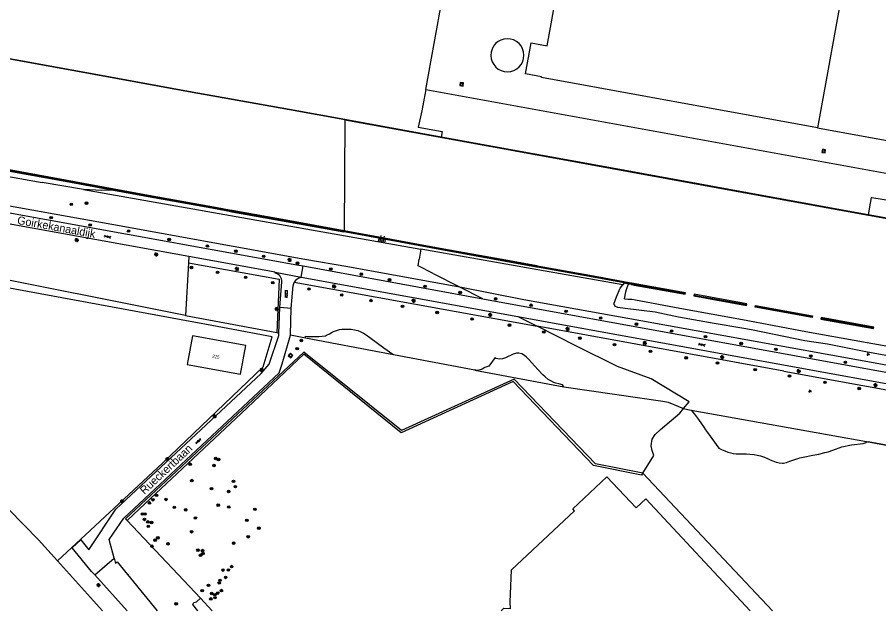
# Model space of a CAD drawing. Extents: x 130998 to 133001, y 398999 to 403002.
# Drawn here: x 131412.6 to 131681.7, y 399000 to 399185.3 of the extents above; entities that cross this region are included whole.
import ezdxf

# ---------------------------------------------------------------- set-up
doc = ezdxf.new("R2010")
doc.units = 0
for name, color, linetype in [('gg-afsc-hekwerk', 7, 'Continuous'), ('gg-afsc-muur', 7, 'Continuous'), ('gg-anno-huisnummerreeks BGT', 7, 'Continuous'), ('gg-anno-openbare ruimte label', 7, 'Continuous'), ('gg-bbg-hoofdgebouw', 7, 'Continuous'), ('gg-bbg-opslagtank', 7, 'Continuous'), ('gg-bbg-tussenscheiding', 7, 'Continuous'), ('gg-knt-BGT kruinlijn', 7, 'Continuous'), ('gg-knt-verharding', 7, 'Continuous'), ('gt-grn-groengrens', 7, 'Continuous'), ('gt-grn-weggrens', 7, 'Continuous'), ('gt-symb-boom', 7, 'Continuous'), ('gt-symb-gesloten verharding', 7, 'Continuous'), ('gt-symb-groenvak', 7, 'Continuous'), ('gt-symb-klinker verharding', 7, 'Continuous'), ('gt-symb-lichtmast', 7, 'Continuous'), ('gt-symb-rioolschacht', 7, 'Continuous'), ('gt-symb-talud symbool', 7, 'Continuous'), ('gx-grn-maaiveld', 7, 'Continuous')]:
    doc.layers.add(name, color=color, linetype=linetype)

# ---------------------------------------------------------------- blocks, each defined once
blk = doc.blocks.new('gt0-BOOM')
at = {"layer": 'gt-symb-boom'}
for radius in [0.4, 0.2]:
    blk.add_circle((0, 0), radius, dxfattribs=at)
blk = doc.blocks.new('gt0-LMAST')
at = {"layer": 'gt-symb-lichtmast'}
for p, q in [((-0.18, 0.17), (-0.45, 0.44)), ((-0.01, 0.25), (-0.01, 0.62)), ((0.17, 0.17), (0.44, 0.44)), ((-0.26, 0), (-0.63, 0)), ((-0.18, -0.18), (-0.45, -0.45)), ((-0.01, -0.25), (-0.01, -0.63)), ((0.44, -0.45), (0.17, -0.18)), ((0.24, 0), (0.62, 0))]:
    blk.add_line(p, q, dxfattribs=at)
blk.add_circle((-0.01, 0), 0.25, dxfattribs=at)
blk = doc.blocks.new('gt0-RS')
at = {"layer": 'gt-symb-rioolschacht'}
blk.add_lwpolyline([(-0.5, -0.5), (0.5, -0.5), (0.5, 0.5), (-0.5, 0.5)], close=True, dxfattribs=at)
blk.add_circle((0, 0), 0.375, dxfattribs=at)
blk = doc.blocks.new('gt0-TALUD_1')
at = {"layer": 'gt-symb-talud symbool'}
for p, q in [((-1, -1), (-1, 0)), ((-0.5, -2), (-0.5, 0)), ((0, -1), (0, 0)), ((0.5, -2), (0.5, 0)), ((1, -1), (1, 0))]:
    blk.add_line(p, q, dxfattribs=at)
blk = doc.blocks.new('gt0-GESVH1')
at = {"layer": 'gt-symb-gesloten verharding'}
for p, q in [((-0.99, -0.26), (0.01, 0.24)), ((0.01, -0.26), (-0.99, 0.24)), ((0.01, 0.24), (1.01, -0.26)), ((1.01, 0.24), (0.01, -0.26))]:
    blk.add_line(p, q, dxfattribs=at)
blk = doc.blocks.new('gt0-KL1')
at = {"layer": 'gt-symb-klinker verharding'}
for p, q in [((-1.15, 0.3), (1.15, 0.3)), ((-1, -0.3), (-1, 0.3)), ((-0.5, 0.3), (-0.5, 0.45)), ((0, -0.3), (0, 0.3)), ((0.5, 0.3), (0.5, 0.45)), ((1, -0.3), (1, 0.3)), ((-1.15, -0.3), (1.15, -0.3)), ((-0.5, -0.45), (-0.5, -0.3)), ((0.5, -0.45), (0.5, -0.3))]:
    blk.add_line(p, q, dxfattribs=at)
blk = doc.blocks.new('gt0-GRVAK')
at = {"layer": 'gt-symb-groenvak'}
for p, q in [((-0.11, 0.19), (-0.23, 0.24)), ((-0.18, 0.15), (0.09, 0.15)), ((-0.09, 0.21), (-0.16, 0.32)), ((-0.05, 0.21), (-0.05, 0.39)), ((0, 0.21), (0.06, 0.32)), ((0.01, 0.19), (0.13, 0.24)), ((0.26, -0.05), (0.2, 0.06)), ((0.3, -0.05), (0.3, 0.13)), ((0.35, -0.05), (0.41, 0.06)), ((-0.24, -0.23), (-0.36, -0.18)), ((-0.32, -0.26), (-0.05, -0.26)), ((-0.23, -0.21), (-0.29, -0.09)), ((-0.18, -0.2), (-0.18, -0.02)), ((-0.14, -0.21), (-0.07, -0.09)), ((-0.12, -0.23), (0, -0.18)), ((0.24, -0.07), (0.12, -0.02)), ((0.17, -0.11), (0.44, -0.11)), ((0.37, -0.07), (0.49, -0.02))]:
    blk.add_line(p, q, dxfattribs=at)

msp = doc.modelspace()

# ---------------------------------------------------------------- linework, layer by layer
at = {"layer": 'gg-afsc-hekwerk'}
for p, q in [((131540.15, 399162.77), (131579.97, 399382.6)), ((131540.15, 399162.77), (131785.21, 399118.26)), ((131540.15, 399162.77), (131785.21, 399118.26)), ((131607.93, 399042.92), (131648.41, 399000)), ((131446.85, 399028.2), (131469.78, 399003.9)), ((131469.78, 399003.9), (131473.43, 399000))]:
    msp.add_line(p, q, dxfattribs=at)
for points in [[(131540.15, 399162.77), (131538.97, 399156.08), (131537.77, 399151.05), (131545.25, 399149.68), (131544.95, 399147.89)], [(131540.15, 399162.77), (131538.97, 399156.08), (131537.77, 399151.05), (131545.25, 399149.68), (131544.95, 399147.89)], [(131425.08, 399015.6), (131433.92, 399023.68), (131457.92, 399046.05), (131489.4, 399076.2), (131492.13, 399085.56), (131471.64, 399089.42), (131397.06, 399103.13)], [(131607.93, 399042.92), (131593.16, 399045.86), (131567.82, 399072.34), (131532.57, 399056.26), (131502.06, 399080.74), (131446.33, 399028.75), (131446.85, 399028.2)], [(131395.96, 399045.79), (131419.18, 399022.12), (131425.08, 399015.6)]]:
    msp.add_lwpolyline(points, dxfattribs=at)
at = {"layer": 'gg-afsc-muur'}
for p, q in [((131604.34, 399102.09), (131621.15, 399099.06)), ((131623.95, 399098.56), (131640.32, 399095.58)), ((131643.11, 399095.07), (131660.86, 399091.84)), ((131663.65, 399091.33), (131680.03, 399088.35))]:
    msp.add_line(p, q, dxfattribs=at)
for points in [[(131291.42, 399154.79), (131291.64, 399154.74), (131306.42, 399152.01), (131320.44, 399149.42), (131321.58, 399149.29), (131322.95, 399149.15), (131337.05, 399148.53), (131349.45, 399148.08), (131352.18, 399147.94), (131353.58, 399147.72), (131373.95, 399143.96), (131381.25, 399142.65), (131382.02, 399142.51), (131404.3, 399138.49), (131427.55, 399134.26), (131452.35, 399129.72), (131474.5, 399125.74), (131478.82, 399124.94), (131479.64, 399124.79), (131497.72, 399121.55), (131514.63, 399118.49)], [(131514.63, 399118.49), (131522.63, 399117.04), (131544.58, 399112.97), (131566.27, 399109.06), (131574.8, 399107.49), (131575.58, 399107.35), (131592.49, 399104.29), (131603.66, 399102.26), (131604.35, 399102.13)]]:
    msp.add_lwpolyline(points, dxfattribs=at)
at = {"layer": 'gg-bbg-hoofdgebouw'}
for points in [[(131662.56, 399150.79), (131576.27, 399166.47), (131576.32, 399166.73), (131571.36, 399167.62), (131573.1, 399177.33), (131578.08, 399176.42), (131605.9, 399329.78), (131605.39, 399329.87), (131607.74, 399342.88)], [(131662.56, 399150.79), (131748.85, 399135.12), (131778.5, 399298.45), (131778.98, 399298.36), (131781.36, 399311.36)], [(131482.24, 399073.85), (131483.91, 399082.87), (131467.25, 399085.88), (131465.6, 399076.93), (131482.24, 399073.85)], [(131563.71, 399000), (131564.54, 399000.77), (131566.59, 399000.71), (131566.5, 399002.64), (131566.91, 399012.78), (131586.64, 399031.25), (131586.1, 399031.85), (131596.73, 399041.84), (131605.89, 399032.1), (131608.87, 399034.9), (131641.5, 399000)]]:
    msp.add_lwpolyline(points, dxfattribs=at)
at = {"layer": 'gg-bbg-opslagtank'}
for start, end in [(79.3242, 259.3242), (259.3242, 79.3242)]:
    msp.add_arc((131565.65, 399173.44), 5.17, start, end, dxfattribs=at)
at = {"layer": 'gg-bbg-tussenscheiding'}
msp.add_line((131697.44, 399343.06), (131662.56, 399150.79), dxfattribs=at)
at = {"layer": 'gg-knt-BGT kruinlijn'}
for p, q in [((131397.76, 399137.81), (131420.35, 399133.71)), ((131433.23, 399131.52), (131420.35, 399133.71)), ((131438.98, 399131.22), (131433.23, 399131.52)), ((131433.23, 399131.52), (131538.65, 399112.92)), ((131442.65, 399131.32), (131438.98, 399131.22)), ((131678.99, 399127.27), (131678.36, 399123.64)), ((131679.3, 399129.02), (131678.99, 399127.27)), ((131679.52, 399128.89), (131679.3, 399129.02)), ((131692.61, 399126.88), (131679.52, 399128.89))]:
    msp.add_line(p, q, dxfattribs=at)
at = {"layer": 'gg-knt-verharding'}
for p, q in [((131493.13, 399105.68), (131466.11, 399110.57)), ((131501.87, 399107.66), (131557.95, 399097.45)), ((131493.08, 399105.43), (131493.13, 399105.68)), ((131493.13, 399105.68), (131501.24, 399104.21)), ((131494.56, 399094.73), (131495.18, 399102.68)), ((131501.19, 399104.04), (131501.24, 399104.21)), ((131501.24, 399104.21), (131568.96, 399091.88)), ((131498.11, 399094.42), (131498.73, 399101.53)), ((131494.26, 399086.72), (131494.56, 399094.73)), ((131498.11, 399094.42), (131494.56, 399094.73)), ((131568.96, 399091.88), (132000, 399013.36)), ((131435.8, 399012.26), (131436.75, 399011.21)), ((131436.75, 399011.21), (131446.88, 399000))]:
    msp.add_line(p, q, dxfattribs=at)
for points in [[(131291.29, 399150.88), (131293.33, 399149.69), (131296.06, 399148.27), (131298.86, 399146.98), (131301.71, 399145.83), (131306.1, 399144.26), (131308.32, 399143.54), (131310.55, 399142.88), (131312.8, 399142.27), (131315.06, 399141.71), (131317.33, 399141.2), (131319.61, 399140.74), (131381.94, 399129.33), (131499.84, 399108.03), (131501.87, 399107.66)], [(131466.11, 399110.57), (131330.2, 399135.16), (131324.72, 399136.1), (131319.27, 399137.2), (131313.85, 399138.42), (131311.15, 399139.1), (131308.46, 399139.83), (131306.42, 399140.47), (131305.93, 399140.65)], [(131557.95, 399097.45), (131753.72, 399061.8), (131945.32, 399027.04), (132000, 399017.07)], [(131497.86, 399086.03), (131497.91, 399086.21), (131498.11, 399094.42)], [(131435.8, 399012.26), (131429.75, 399019.69), (131432.44, 399022.12), (131434.9, 399019.06), (131443.38, 399031.76), (131488.78, 399074.12), (131491.28, 399076.99), (131494.23, 399085.9), (131494.26, 399086.72)], [(131442.81, 399016.38), (131441.26, 399022.21), (131445.82, 399028.88), (131494.37, 399074.27), (131495.28, 399077.07), (131497.86, 399086.03)], [(131442.81, 399016.38), (131443.24, 399014.76), (131443.8, 399015.27), (131456.3, 399000)]]:
    msp.add_lwpolyline(points, dxfattribs=at)
for centre, radius, start, end in [((131492.57, 399102.86), 2.62, 356.0685, 78.705), ((131501.56, 399101.21), 2.85, 149.9676, 173.597), ((131501.56, 399101.22), 2.85, 97.5352, 149.9963)]:
    msp.add_arc(centre, radius, start, end, dxfattribs=at)
at = {"layer": 'gt-grn-groengrens'}
for p, q in [((131466.11, 399110.57), (131466.01, 399108.66)), ((131538.65, 399112.92), (131538.12, 399109.81)), ((131466.01, 399108.66), (131465.13, 399092.2)), ((131542.43, 399105.29), (131550.71, 399101.12)), ((131499.1, 399102.64), (131574.98, 399088.82)), ((131550.71, 399101.12), (131550.79, 399101.08)), ((131557.95, 399097.45), (131550.79, 399101.08)), ((131465.13, 399092.2), (131493.65, 399086.84)), ((131568.96, 399091.88), (131574.98, 399088.82)), ((131651.97, 399074.81), (131574.98, 399088.82)), ((131493.65, 399086.84), (131494.26, 399086.72)), ((131502.63, 399085.13), (131497.86, 399086.03)), ((131530.13, 399079.94), (131502.63, 399085.13)), ((131555.51, 399075.16), (131530.13, 399079.94)), ((131555.51, 399075.16), (131583.24, 399069.92)), ((131623.1, 399062.63), (131677.8, 399052.82)), ((131677.74, 399052.55), (131677.8, 399052.82)), ((131677.8, 399052.82), (131709.64, 399047.1)), ((131425.08, 399015.6), (131439.14, 399000))]:
    msp.add_line(p, q, dxfattribs=at)
for points in [[(131295.57, 399150.88), (131298.35, 399149.39), (131305.02, 399146.68), (131310.49, 399144.97), (131313.88, 399144.07), (131330.07, 399140.89), (131349.62, 399137.35), (131387.96, 399130.42), (131442.07, 399120.73), (131457.66, 399117.87), (131502.43, 399109.83), (131515.85, 399107.46), (131550.71, 399101.12)], [(131465.13, 399092.2), (131396.7, 399105.85), (131381.96, 399108.67), (131357.63, 399113.02), (131341.53, 399116.01), (131308.22, 399122.27)], [(131466.01, 399108.66), (131494.41, 399103.49), (131493.65, 399086.84)], [(131542.43, 399105.29), (131537.75, 399107.67), (131538.12, 399109.81)], [(131943.93, 399029.4), (131924.67, 399032.93), (131794.05, 399056.84), (131607.37, 399090.54), (131570.8, 399097.11), (131550.79, 399101.08)], [(131600.02, 399076.32), (131587.27, 399082.6), (131574.98, 399088.82)], [(131502.63, 399085.13), (131502.58, 399085.74), (131503.14, 399085.65), (131506.8, 399085.67), (131507.81, 399085.71), (131508.79, 399085.89), (131509.15, 399086.02), (131510.04, 399086.47), (131510.92, 399086.97), (131511.31, 399087.16), (131512.24, 399087.53), (131513.21, 399087.79), (131513.95, 399087.91), (131514.95, 399087.97), (131515.95, 399087.96), (131516.9, 399087.9), (131517.89, 399087.76), (131518.91, 399087.5), (131519.83, 399087.12), (131520.71, 399086.65), (131521.56, 399086.11), (131522.67, 399085.33), (131527.03, 399082.06), (131529.9, 399080.14), (131530.03, 399080), (131530.15, 399079.98), (131530.13, 399079.94)], [(131607.93, 399042.92), (131607.59, 399042.38), (131592.5, 399045.38), (131567.47, 399071.58), (131532.48, 399055.51), (131502.11, 399080.07), (131482.49, 399061.58), (131452.56, 399033.53), (131446.85, 399028.2)], [(131583.24, 399069.92), (131582.84, 399070.57), (131581.72, 399070.82), (131580.76, 399071.1), (131580.18, 399071.32), (131579.27, 399071.75), (131578.41, 399072.26), (131577.43, 399073.03), (131576.7, 399073.72), (131575.18, 399075.33), (131572.34, 399078.5), (131571.6, 399079.2), (131571.02, 399079.67), (131570.14, 399080.2), (131569.2, 399080.46), (131568.46, 399080.4), (131567.49, 399080.08), (131565.09, 399078.95), (131564.12, 399078.65), (131563.12, 399078.53), (131562.18, 399078.74), (131561.85, 399079.05), (131559.9, 399076.33), (131558.65, 399075.92), (131557.77, 399075.46), (131557.18, 399075.25), (131556.25, 399075.06), (131555.5, 399075.21), (131555.51, 399075.16)], [(131620.69, 399063.16), (131622.42, 399065.26), (131610.61, 399072.44), (131600.02, 399076.32)], [(131651.97, 399074.81), (131777.66, 399051.97), (131917.9, 399026.32), (131945.81, 399021.24), (131954.54, 399019.48), (131986.45, 399013.61), (132059.98, 399000)], [(131583.24, 399069.92), (131599.14, 399067.6), (131614.23, 399065.44), (131615.84, 399065.11), (131620.69, 399063.16)], [(131607.93, 399042.92), (131611.42, 399048.48), (131610.87, 399050.02), (131610.57, 399051.52), (131610.89, 399053.61), (131611.84, 399055.06), (131613.44, 399056.64), (131619.5, 399061.71), (131620.69, 399063.16)], [(131620.69, 399063.16), (131621.99, 399062.83), (131623.1, 399062.63)], [(131623.1, 399062.63), (131624.08, 399061.36), (131624.72, 399060.59), (131625.34, 399059.74), (131626.96, 399057.3), (131627.54, 399056.47), (131628.17, 399055.68), (131631.68, 399050.81), (131632.57, 399050.36), (131633.57, 399049.9), (131634.51, 399049.55), (131635.47, 399049.28), (131636.17, 399049.15), (131637.16, 399049.05), (131640.38, 399048.99), (131641.37, 399048.92), (131642.69, 399048.78), (131643.68, 399048.62), (131644.66, 399048.4), (131645.61, 399048.11), (131645.95, 399047.98), (131646.86, 399047.59), (131647.76, 399047.16), (131648.6, 399046.77), (131649.57, 399046.42), (131650.55, 399046.19), (131651.55, 399046.11), (131651.92, 399046.13), (131652.88, 399046.33), (131653.83, 399046.66), (131655.12, 399047.17), (131656.08, 399047.48), (131657.04, 399047.73), (131658.02, 399047.94), (131661.09, 399048.55), (131662.9, 399048.94), (131664.84, 399049.4), (131665.81, 399049.66), (131667.32, 399050.13), (131670.15, 399051.14), (131671.11, 399051.42), (131672.11, 399051.64), (131673.09, 399051.79), (131676.78, 399052.26), (131677.74, 399052.55)], [(131709.64, 399047.07), (131678.29, 399052.71), (131677.74, 399052.55)], [(131468.92, 399000), (131467.4, 399001.98), (131467.68, 399002.63), (131468.5, 399002.75), (131469.78, 399003.9)]]:
    msp.add_lwpolyline(points, dxfattribs=at)
at = {"layer": 'gt-grn-weggrens'}
for p, q in [((131501.24, 399104.21), (131501.87, 399107.66)), ((131436.75, 399011.21), (131442.81, 399016.38))]:
    msp.add_line(p, q, dxfattribs=at)
at = {"layer": 'gx-grn-maaiveld'}
for p, q in [((131514.83, 399153.28), (131514.86, 399153.38)), ((131544.95, 399147.89), (131514.86, 399153.38)), ((131514.83, 399153.28), (131514.65, 399118.66)), ((131514.65, 399118.66), (131514.6, 399118.32)), ((131601.7, 399101.82), (131538.65, 399112.92)), ((131602.11, 399102.36), (131601.7, 399101.82)), ((131602.11, 399102.36), (131602.91, 399102.22)), ((131603.46, 399102.12), (131602.91, 399102.22))]:
    msp.add_line(p, q, dxfattribs=at)
for points in [[(131514.83, 399153.28), (131497.57, 399156.46), (131466.05, 399162.07), (131436.52, 399167.45), (131411.91, 399171.9), (131399.66, 399174.11), (131389.24, 399175.98), (131376.24, 399178.36), (131375.36, 399178.52), (131375.42, 399178.83)], [(131514.86, 399153.38), (131497.6, 399156.55), (131466.08, 399162.16), (131436.55, 399167.54), (131411.94, 399172), (131389.27, 399176.08), (131376.26, 399178.46), (131375.48, 399178.6)], [(131514.65, 399118.66), (131497.75, 399121.72), (131479.67, 399124.96), (131478.85, 399125.11), (131474.53, 399125.91), (131452.38, 399129.89), (131427.58, 399134.43), (131404.33, 399138.67), (131382.05, 399142.68), (131381.28, 399142.82), (131373.98, 399144.13), (131353.61, 399147.9), (131352.2, 399148.11), (131349.46, 399148.26), (131337.05, 399148.71), (131322.96, 399149.33), (131321.6, 399149.47), (131320.46, 399149.59), (131306.46, 399152.18), (131291.67, 399154.91), (131291.41, 399154.97), (131291.4, 399154.91)], [(131294.16, 399154.1), (131306.39, 399151.84), (131320.41, 399149.24), (131322.94, 399148.98), (131337.04, 399148.36), (131349.44, 399147.91), (131352.16, 399147.76), (131373.91, 399143.79), (131381.99, 399142.34), (131404.27, 399138.32), (131427.52, 399134.09), (131442.65, 399131.32)], [(131514.83, 399153.28), (131544.69, 399147.84), (131590.4, 399139.56), (131628.61, 399132.55), (131664.57, 399126.05), (131698.67, 399119.85), (131773.03, 399106.31), (131833.25, 399095.39)], [(131678.36, 399123.64), (131664.59, 399126.14), (131628.64, 399132.65), (131625.85, 399133.17), (131590.42, 399139.66), (131573.7, 399142.68), (131544.95, 399147.89)], [(131442.65, 399131.32), (131452.32, 399129.54), (131474.47, 399125.57), (131478.79, 399124.77), (131479.61, 399124.61), (131497.69, 399121.38), (131514.6, 399118.32)], [(131772.91, 399106.44), (131698.7, 399119.94), (131678.36, 399123.64)], [(131605.2, 399101.68), (131621.16, 399098.81), (131621.24, 399099.3), (131604.38, 399102.33), (131604.38, 399102.31), (131603.69, 399102.43), (131592.52, 399104.46), (131575.61, 399107.52), (131574.83, 399107.67), (131566.3, 399109.23), (131544.61, 399113.15), (131522.66, 399117.21), (131514.65, 399118.66)], [(131602.11, 399102.36), (131592.46, 399104.12), (131575.55, 399107.18), (131574.77, 399107.32), (131566.23, 399108.89), (131544.55, 399112.8), (131522.6, 399116.87), (131514.6, 399118.32)], [(131700.36, 399076.65), (131677.64, 399080.87), (131665.64, 399083.23), (131658.58, 399084.27), (131641.89, 399087.67), (131638.85, 399088.29), (131630.24, 399089.69), (131619.14, 399091.7), (131611.84, 399093.22), (131602.4, 399094.41), (131600.11, 399094.68), (131599.26, 399095.16), (131599.21, 399095.46), (131598.9, 399095.69), (131599.7, 399098.07), (131600.9, 399100.76), (131601.7, 399101.82)], [(131829.6, 399055.9), (131818.77, 399057.95), (131798.29, 399061.78), (131777.48, 399065.64), (131758.96, 399068.95), (131738.73, 399072.56), (131717.86, 399076.54), (131696.9, 399080.3), (131678.06, 399083.62), (131658.92, 399087.08), (131639.04, 399090.81), (131619.55, 399094.41), (131605.64, 399096.95), (131604.48, 399097.16), (131603.31, 399097.17), (131602.44, 399097.32), (131602.26, 399097.44), (131602.66, 399099.55), (131602.81, 399100.32), (131603.46, 399102.12)], [(131603.46, 399102.12), (131604.32, 399101.96), (131604.29, 399101.84), (131605.2, 399101.68)], [(131640.32, 399095.32), (131640.41, 399095.81), (131623.94, 399098.81), (131623.85, 399098.32), (131640.32, 399095.32)], [(131643.11, 399095.32), (131660.96, 399092.08), (131660.87, 399091.58), (131643.02, 399094.83), (131643.11, 399095.32)], [(131663.65, 399091.59), (131663.56, 399091.09), (131680.03, 399088.1), (131680.12, 399088.59), (131663.65, 399091.59)]]:
    msp.add_lwpolyline(points, dxfattribs=at)

# ---------------------------------------------------------------- block references
at = {"layer": 'gt-symb-boom'}
for p in [(131429.45, 399126.9), (131434.18, 399127.28), (131423.16, 399122.73), (131435.35, 399120.46), (131460.03, 399115.94), (131471.96, 399113.9), (131480.86, 399112.28), (131489.53, 399110.68), (131500.08, 399108.53), (131466.96, 399107.19), (131510.49, 399106.73), (131520.03, 399105.09), (131483.89, 399104.1), (131492.36, 399102.46), (131528.84, 399103.32), (131503.69, 399100.47), (131539.94, 399101.31), (131550.89, 399099.39), (131513.89, 399098.6), (131523.04, 399096.85), (131561.98, 399097.38), (131532.9, 399095.06), (131573.05, 399095.39), (131543.7, 399093.11), (131554.62, 399091.11), (131583.98, 399093.49), (131594.8, 399091.4), (131566.31, 399089.19), (131605.95, 399089.51), (131577.04, 399087.04), (131616.94, 399087.37), (131501.3, 399084.4), (131588.31, 399085.12), (131599.11, 399083.08), (131627.54, 399085.58), (131638.69, 399083.47), (131500, 399081.85), (131610.33, 399081.01), (131649.53, 399081.62), (131621.51, 399078.99), (131660.41, 399079.53), (131631.29, 399077.36), (131643.03, 399075.29), (131671.22, 399077.58), (131653.76, 399073.31), (131664.87, 399071.31), (131675.56, 399069.38), (131466.55, 399045.74), (131474, 399045.34), (131474.54, 399047.55), (131475.43, 399047.22), (131467.11, 399040.65), (131480.09, 399040.41), (131473.24, 399038.14), (131478.59, 399037.26), (131480.68, 399038.74), (131454.94, 399034.67), (131456.07, 399036.03), (131459.03, 399034.77), (131453.84, 399033.67), (131461.62, 399032.3), (131475.34, 399032.99), (131478.62, 399032.41), (131451.66, 399030.21), (131452.39, 399030.21), (131465.17, 399031.52), (131486.79, 399031.67), (131452.27, 399028.53), (131453.34, 399027.74), (131454.48, 399027.56), (131468.2, 399028.96), (131484.25, 399028.25), (131453.5, 399026.37), (131467.02, 399024.68), (131488.01, 399025.81), (131455.61, 399022.06), (131456.47, 399022.75), (131484.69, 399023.11), (131454.65, 399020.14), (131459.64, 399020.9), (131468.99, 399018.93), (131470.4, 399018.79), (131480.14, 399021.11), (131469.81, 399017.33), (131470.58, 399017.86), (131479.53, 399013.79), (131476.81, 399012.71), (131477.65, 399010.41), (131478.51, 399012.72), (131472.31, 399007.94), (131475.65, 399008.66), (131475.89, 399009.49), (131470.32, 399006.26), (131473.3, 399005.41), (131474.27, 399005.02), (131475.18, 399005.53), (131476.33, 399006.3), (131473.03, 399003.69), (131474.32, 399004.08)]:
    msp.add_blockref('gt0-BOOM', p, dxfattribs=at)
for p, rotation in [((131447.34, 399118.59), -100.25359802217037), ((131475.13, 399105.68), -100.25359802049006), ((131462.18, 399002.18), 90)]:
    msp.add_blockref('gt0-BOOM', p, dxfattribs=dict(at, rotation=rotation))
at = {"layer": 'gt-symb-gesloten verharding'}
for p, rotation in [((131440.74, 399116.81), -10.25359802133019), ((131626.34, 399083.08), -10.30997039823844), ((131469.14, 399052.97), 43.094897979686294)]:
    msp.add_blockref('gt0-GESVH1', p, dxfattribs=dict(at, rotation=rotation))
at = {"layer": 'gt-symb-groenvak'}
for p in [(131678.33, 399080.11), (131660.16, 399068.62)]:
    msp.add_blockref('gt0-GRVAK', p, dxfattribs=at)
at = {"layer": 'gt-symb-klinker verharding', "rotation": 87.82163117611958}
msp.add_blockref('gt0-KL1', (131496.65, 399098.91), dxfattribs=at)
at = {"layer": 'gt-symb-lichtmast'}
for p in [(131431.13, 399115.71), (131455.99, 399111.23), (131497.65, 399109.53), (131481.19, 399106.73), (131511.51, 399101.29), (131536.38, 399096.83), (131493.61, 399094.16), (131560.3, 399092.37), (131584.48, 399088), (131608.54, 399083.59), (131632.74, 399079.18), (131488.91, 399075.18), (131656.64, 399074.82), (131680.65, 399070.41), (131474.2, 399060.74), (131459.45, 399047.32), (131445.32, 399034.16), (131437.95, 399008.02)]:
    msp.add_blockref('gt0-LMAST', p, dxfattribs=at)
at = {"layer": 'gt-symb-rioolschacht'}
for p, rotation in [((131551.38, 399164.41), -96.83367234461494), ((131664.46, 399143.54), 169.28535610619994), ((131497.93, 399079.7), 47.71475165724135)]:
    msp.add_blockref('gt0-RS', p, dxfattribs=dict(at, rotation=rotation))
at = {"layer": 'gt-symb-talud symbool', "xscale": 1.000076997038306, "yscale": 1.000076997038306, "rotation": 170.0384834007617}
msp.add_blockref('gt0-TALUD_1', (131526.28, 399115.1), dxfattribs=at)

# ---------------------------------------------------------------- texts
at = {"layer": 'gg-anno-huisnummerreeks BGT'}
msp.add_text('225', height=1, rotation=349.5, dxfattribs=at).set_placement((131473.39, 399079.05))
at = {"layer": 'gg-anno-openbare ruimte label'}
for s, rotation, p in [('Goirkekanaaldijk', 349.7, (131412.4, 399120.81)), ('Rueckertbaan', 43, (131452.27, 399036.17))]:
    msp.add_text(s, height=2.5, rotation=rotation, dxfattribs=at).set_placement(p)

doc.saveas('drawing.dxf')
